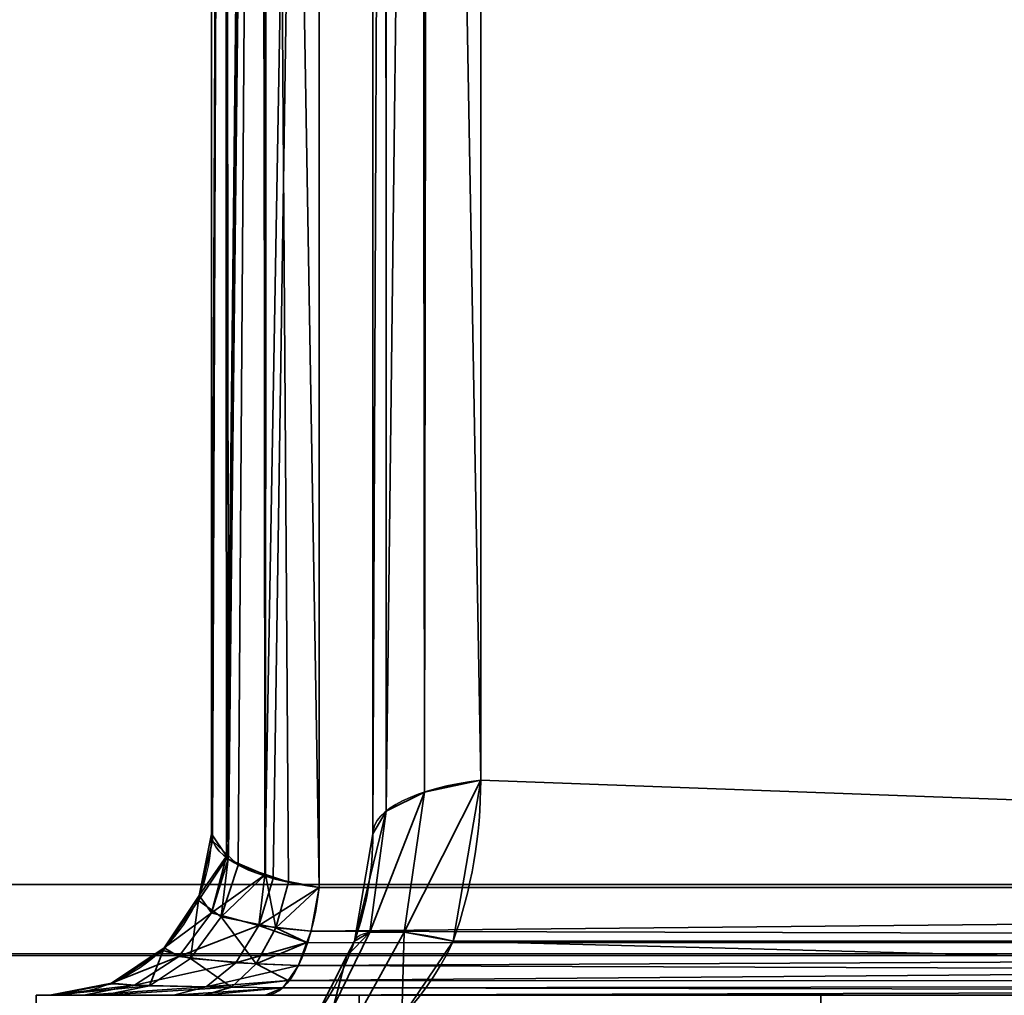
# Model space of a CAD drawing. Header units: millimetres. Extents: x -603 to 3703, y -115 to 249.
# Tile 459 of 656: x 997.53 to 1001.8, y -30.8 to -26.57. Entities that reach past the tile are written whole.
import ezdxf

# ---------------------------------------------------------------- set-up
doc = ezdxf.new("R2010")
doc.units = ezdxf.units.MM
doc.layers.add('152', color=7, linetype='Continuous', true_color=0xffffff)

# ---------------------------------------------------------------- blocks, each defined once
blk = doc.blocks.new('UG_SURFACE_159')
at = {"layer": '152', "color": 252, "linetype": 'Continuous', "lineweight": 35}
for points in [[(1008.8675, -6.8266, 1162.3571), (998.8266, -16.8675, 1162.3571), (998.8266, -30.3324, 1167.4194), (1018.2525, -30.3324, 1174.7231)], [(1018.2525, -30.3324, 1001.7768), (998.8266, -30.3324, 1009.0805), (998.8266, -16.8675, 1014.143), (1008.8675, -6.8266, 1014.143)], [(1018.4848, -30.5648, 1174.105), (999.5266, -29.8676, 1166.7151), (999.5266, -17.1575, 1161.9364), (1009.1574, -7.5266, 1161.9364)], [(998.8266, -16.8675, 1162.3571), (998.5995, -16.9158, 1162.2286), (998.5902, -30.278, 1167.2341)], [(998.5902, -30.278, 1167.2341), (998.6266, -30.2937, 1167.2877), (998.8266, -16.8675, 1162.3571)], [(998.5995, -16.9158, 1014.2715), (998.8266, -16.8675, 1014.143), (998.8266, -30.3324, 1009.0805)], [(998.6266, -30.2937, 1167.2877), (998.8266, -30.3324, 1167.4194), (998.8266, -16.8675, 1162.3571)], [(998.5697, -16.9258, 1162.2021), (998.4172, -17.0015, 1162.0007), (998.4244, -30.1977, 1166.9601)], [(998.4333, -30.1962, 1009.545), (998.4172, -17.0015, 1014.4994), (998.5697, -16.9258, 1014.2978)], [(998.5822, -16.9195, 1162.2188), (998.5697, -16.9258, 1162.2021), (998.4244, -30.1977, 1166.9601)], [(998.4244, -30.1977, 1166.9601), (998.4324, -30.2098, 1167.0015), (998.5822, -16.9195, 1162.2188)], [(998.4324, -30.2098, 1167.0015), (998.5902, -30.278, 1167.2341), (998.5822, -16.9195, 1162.2188)], [(998.5697, -16.9258, 1014.2978), (998.475, -30.2358, 1009.41), (998.4333, -30.1962, 1009.545)], [(998.5697, -16.9258, 1014.2978), (998.5937, -30.2762, 1009.2721), (998.475, -30.2358, 1009.41)], [(998.5697, -16.9258, 1014.2978), (998.5822, -16.9195, 1014.2813), (998.5937, -30.2762, 1009.2721)], [(998.5995, -16.9158, 1162.2286), (998.5822, -16.9195, 1162.2188), (998.5902, -30.278, 1167.2341)], [(998.5937, -30.2762, 1009.2721), (998.5822, -16.9195, 1014.2813), (998.5995, -16.9158, 1014.2715)], [(998.5995, -16.9158, 1014.2715), (998.6927, -30.3099, 1009.1571), (998.5937, -30.2762, 1009.2721)], [(998.5995, -16.9158, 1014.2715), (998.8266, -30.3324, 1009.0805), (998.6927, -30.3099, 1009.1571)], [(998.4172, -17.0015, 1162.0007), (998.4142, -17.0066, 1161.9871), (998.359, -30.1, 1166.6267)], [(998.359, -30.1, 1166.6267), (998.4244, -30.1977, 1166.9601), (998.4172, -17.0015, 1162.0007)], [(998.4142, -17.0066, 1161.9871), (998.359, -17.0999, 1161.739), (998.359, -30.1, 1166.6267)], [(998.4142, -17.0066, 1014.5129), (998.3645, -30.1308, 1009.7681), (998.359, -30.1, 1009.8733)], [(998.359, -30.1, 1009.8733), (998.359, -17.0999, 1014.761), (998.4142, -17.0066, 1014.5129)], [(998.4142, -17.0066, 1014.5129), (998.4333, -30.1962, 1009.545), (998.3645, -30.1308, 1009.7681)], [(998.4142, -17.0066, 1014.5129), (998.4172, -17.0015, 1014.4994), (998.4333, -30.1962, 1009.545)], [(998.359, -30.1, 1009.8733), (998.359, -30.1, 1166.6267), (998.359, -17.0999, 1161.739), (998.359, -17.0999, 1014.761)], [(999.2822, -29.9196, 1009.9231), (999.5266, -29.8676, 1009.7848), (999.5266, -17.1575, 1014.5636), (999.2995, -17.2058, 1014.6921)], [(999.2995, -17.2058, 1161.8079), (999.5266, -17.1575, 1161.9364), (999.5266, -29.8676, 1166.7151)], [(999.5266, -17.1575, 1014.5636), (999.5266, -29.8676, 1009.7848), (1018.4848, -30.5648, 1002.3949), (1022.5648, -26.4849, 1002.3949)], [(999.1172, -30.0016, 1010.1413), (999.2822, -29.9196, 1009.9231), (999.2822, -17.2095, 1014.7018), (999.2697, -17.2157, 1014.7185)], [(999.2697, -17.2157, 1014.7185), (999.1172, -17.2915, 1014.92), (999.1172, -30.0016, 1010.1413)], [(999.2822, -29.9196, 1166.5769), (999.1172, -30.0016, 1166.3587), (999.1172, -17.2915, 1161.5801), (999.2697, -17.2157, 1161.7815)], [(999.2697, -17.2157, 1161.7815), (999.2822, -17.2095, 1161.7981), (999.2822, -29.9196, 1166.5769)], [(999.2995, -17.2058, 1014.6921), (999.2822, -17.2095, 1014.7018), (999.2822, -29.9196, 1009.9231)], [(999.5266, -29.8676, 1166.7151), (999.2822, -29.9196, 1166.5769), (999.2822, -17.2095, 1161.7981), (999.2995, -17.2058, 1161.8079)], [(999.059, -30.1, 1010.4029), (999.1172, -30.0016, 1010.1413), (999.1172, -17.2915, 1014.92), (999.1142, -17.2966, 1014.9336)], [(999.1142, -17.2966, 1014.9336), (999.059, -17.3898, 1015.1817), (999.059, -30.1, 1010.4029)], [(999.1172, -30.0016, 1166.3587), (999.059, -30.1, 1166.097), (999.059, -17.3898, 1161.3184), (999.1142, -17.2966, 1161.5665)], [(999.1142, -17.2966, 1161.5665), (999.1172, -17.2915, 1161.5801), (999.1172, -30.0016, 1166.3587)], [(999.059, -17.3898, 1161.3184), (999.059, -30.1, 1166.097), (999.059, -30.1, 1010.4029), (999.059, -17.3898, 1015.1817)], [(999.5266, -29.8676, 1166.7151), (999.4075, -30.5648, 1166.9325), (999.195, -30.5266, 1166.7823)], [(999.195, -30.5266, 1166.7823), (999.2822, -29.9196, 1166.5769), (999.5266, -29.8676, 1166.7151)], [(999.5266, -29.8676, 1009.7848), (999.2822, -29.9196, 1009.9231), (999.195, -30.5266, 1009.7177)], [(999.195, -30.5266, 1009.7177), (999.4075, -30.5648, 1009.5675), (999.5266, -29.8676, 1009.7848)], [(1018.4848, -30.5648, 1174.105), (999.4075, -30.5648, 1166.9325), (999.5266, -29.8676, 1166.7151)], [(999.5266, -29.8676, 1009.7848), (999.4075, -30.5648, 1009.5675), (1018.4848, -30.5648, 1002.3949)], [(999.2822, -29.9196, 1166.5769), (999.195, -30.5266, 1166.7823), (999.0454, -30.5266, 1166.5661)], [(999.0454, -30.5266, 1166.5661), (999.1172, -30.0016, 1166.3587), (999.2822, -29.9196, 1166.5769)], [(999.2822, -29.9196, 1009.9231), (999.1172, -30.0016, 1010.1413), (999.0454, -30.5266, 1009.9338)], [(999.0454, -30.5266, 1009.9338), (999.195, -30.5266, 1009.7177), (999.2822, -29.9196, 1009.9231)], [(999.1172, -30.0016, 1166.3587), (999.0454, -30.5266, 1166.5661), (998.9796, -30.5648, 1166.3144)], [(998.9796, -30.5648, 1166.3144), (999.059, -30.1, 1166.097), (999.1172, -30.0016, 1166.3587)], [(999.1172, -30.0016, 1010.1413), (999.059, -30.1, 1010.4029), (998.9796, -30.5648, 1010.1856)], [(998.9796, -30.5648, 1010.1856), (999.0454, -30.5266, 1009.9338), (999.1172, -30.0016, 1010.1413)], [(998.4244, -30.1977, 1166.9601), (998.359, -30.1, 1166.6267), (998.3057, -30.3679, 1166.6267)], [(998.3057, -30.3679, 1009.8733), (998.3057, -30.3679, 1166.6267), (998.359, -30.1, 1166.6267), (998.359, -30.1, 1009.8733)], [(998.3057, -30.3679, 1009.8733), (998.359, -30.1, 1009.8733), (998.3645, -30.1308, 1009.7681)], [(998.9796, -30.5648, 1010.1856), (999.059, -30.1, 1166.097), (998.9796, -30.5648, 1166.3144)], [(998.9796, -30.5648, 1010.1856), (999.059, -30.1, 1010.4029), (999.059, -30.1, 1166.097)], [(998.3031, -30.3891, 1009.7609), (998.3645, -30.1308, 1009.7681), (998.4333, -30.1962, 1009.545)], [(998.3645, -30.1308, 1009.7681), (998.3031, -30.3891, 1009.7609), (998.3057, -30.3679, 1009.8733)], [(998.4018, -30.4594, 1009.3647), (998.3031, -30.3891, 1009.7609), (998.4333, -30.1962, 1009.545)], [(998.3057, -30.3679, 1166.6267), (998.3593, -30.4423, 1167.0356), (998.4244, -30.1977, 1166.9601)], [(998.3593, -30.4423, 1167.0356), (998.4324, -30.2098, 1167.0015), (998.4244, -30.1977, 1166.9601)], [(998.5902, -30.278, 1167.2341), (998.4324, -30.2098, 1167.0015), (998.3593, -30.4423, 1167.0356)], [(998.4333, -30.1962, 1009.545), (998.475, -30.2358, 1009.41), (998.4018, -30.4594, 1009.3647)], [(998.4018, -30.4594, 1009.3647), (998.475, -30.2358, 1009.41), (998.5937, -30.2762, 1009.2721)], [(998.3593, -30.4423, 1167.0356), (998.5648, -30.497, 1167.3613), (998.5902, -30.278, 1167.2341)], [(998.6387, -30.5074, 1009.0747), (998.4018, -30.4594, 1009.3647), (998.5937, -30.2762, 1009.2721)], [(998.5648, -30.497, 1167.3613), (998.6266, -30.2937, 1167.2877), (998.5902, -30.278, 1167.2341)], [(998.8266, -30.3324, 1167.4194), (998.6266, -30.2937, 1167.2877), (998.5648, -30.497, 1167.3613)], [(998.5937, -30.2762, 1009.2721), (998.6927, -30.3099, 1009.1571), (998.6387, -30.5074, 1009.0747)], [(998.5648, -30.497, 1167.3613), (998.7909, -30.5217, 1167.5146), (998.8266, -30.3324, 1167.4194)], [(998.6387, -30.5074, 1009.0747), (998.6927, -30.3099, 1009.1571), (998.8266, -30.3324, 1009.0805)], [(998.8266, -30.3324, 1009.0805), (998.7909, -30.5217, 1008.9854), (998.6387, -30.5074, 1009.0747)], [(1018.2525, -30.3324, 1174.7231), (998.8266, -30.3324, 1167.4194), (998.7909, -30.5217, 1167.5146)], [(998.7909, -30.5217, 1167.5146), (1018.2004, -30.5765, 1174.8617), (1018.2525, -30.3324, 1174.7231)], [(1018.2525, -30.3324, 1001.7768), (1018.2004, -30.5765, 1001.6383), (998.7909, -30.5217, 1008.9854)], [(998.7909, -30.5217, 1008.9854), (998.8266, -30.3324, 1009.0805), (1018.2525, -30.3324, 1001.7768)], [(998.3593, -30.4423, 1167.0356), (998.3057, -30.3679, 1166.6267), (998.1539, -30.595, 1166.6267)], [(998.1539, -30.595, 1009.8733), (998.1539, -30.595, 1166.6267), (998.3057, -30.3679, 1166.6267), (998.3057, -30.3679, 1009.8733)], [(998.1539, -30.595, 1009.8733), (998.3057, -30.3679, 1009.8733), (998.3031, -30.3891, 1009.7609)], [(998.2688, -30.6409, 1009.2825), (998.1506, -30.6058, 1009.7429), (998.3031, -30.3891, 1009.7609)], [(998.3031, -30.3891, 1009.7609), (998.1506, -30.6058, 1009.7429), (998.1539, -30.595, 1009.8733)], [(998.3031, -30.3891, 1009.7609), (998.4018, -30.4594, 1009.3647), (998.2688, -30.6409, 1009.2825)], [(998.1539, -30.595, 1166.6267), (998.2178, -30.6324, 1167.1015), (998.3593, -30.4423, 1167.0356)], [(998.5648, -30.497, 1167.3613), (998.3593, -30.4423, 1167.0356), (998.2178, -30.6324, 1167.1015)], [(998.5536, -30.6643, 1008.945), (998.2688, -30.6409, 1009.2825), (998.4018, -30.4594, 1009.3647)], [(998.4018, -30.4594, 1009.3647), (998.6387, -30.5074, 1009.0747), (998.5536, -30.6643, 1008.945)], [(998.2178, -30.6324, 1167.1015), (998.4648, -30.6593, 1167.4805), (998.5648, -30.497, 1167.3613)], [(998.5648, -30.497, 1167.3613), (998.4648, -30.6593, 1167.4805), (998.7728, -30.5714, 1167.5626)], [(998.7728, -30.5714, 1008.9375), (998.5536, -30.6643, 1008.945), (998.6387, -30.5074, 1009.0747)], [(998.7728, -30.5714, 1167.5626), (998.7909, -30.5217, 1167.5146), (998.5648, -30.497, 1167.3613)], [(998.6387, -30.5074, 1009.0747), (998.7909, -30.5217, 1008.9854), (998.7728, -30.5714, 1008.9375)], [(998.7909, -30.5217, 1167.5146), (998.7728, -30.5714, 1167.5626), (1018.2004, -30.5765, 1174.8617)], [(1018.2004, -30.5765, 1001.6383), (998.7728, -30.5714, 1008.9375), (998.7909, -30.5217, 1008.9854)], [(998.9452, -30.6322, 1166.35), (999.0454, -30.5266, 1166.5661), (998.888, -30.8485, 1166.6973)], [(999.0169, -30.8485, 1166.8835), (998.888, -30.8485, 1166.6973), (999.0454, -30.5266, 1166.5661), (999.195, -30.5266, 1166.7823)], [(998.888, -30.8485, 1009.8028), (999.0454, -30.5266, 1009.9338), (998.9452, -30.6322, 1010.15)], [(998.888, -30.8485, 1009.8028), (999.0169, -30.8485, 1009.6165), (999.195, -30.5266, 1009.7177), (999.0454, -30.5266, 1009.9338)], [(998.9452, -30.6322, 1166.35), (998.9796, -30.5648, 1166.3144), (999.0454, -30.5266, 1166.5661)], [(999.0454, -30.5266, 1009.9338), (998.9796, -30.5648, 1010.1856), (998.9452, -30.6322, 1010.15)], [(999.1848, -30.895, 1167.0284), (999.0169, -30.8485, 1166.8835), (999.195, -30.5266, 1166.7823)], [(999.195, -30.5266, 1009.7177), (999.0169, -30.8485, 1009.6165), (999.1848, -30.895, 1009.4715)], [(999.195, -30.5266, 1166.7823), (999.4075, -30.5648, 1166.9325), (999.1848, -30.895, 1167.0284)], [(999.1848, -30.895, 1009.4715), (999.4075, -30.5648, 1009.5675), (999.195, -30.5266, 1009.7177)], [(998.2178, -30.6324, 1167.1015), (998.1539, -30.595, 1166.6267), (997.9268, -30.7467, 1166.6267)], [(997.9268, -30.7467, 1009.8733), (997.9268, -30.7467, 1166.6267), (998.1539, -30.595, 1166.6267), (998.1539, -30.595, 1009.8733)], [(997.9268, -30.7467, 1009.8733), (998.1539, -30.595, 1009.8733), (998.1506, -30.6058, 1009.7429)], [(998.4648, -30.6593, 1167.4805), (998.7366, -30.6713, 1167.6589), (998.7728, -30.5714, 1167.5626)], [(998.7728, -30.5714, 1008.9375), (998.7366, -30.6713, 1008.8412), (998.5536, -30.6643, 1008.945)], [(1018.2, -30.578, 1001.6375), (998.6914, -30.7352, 1008.721), (998.7366, -30.6713, 1008.8412)], [(1018.2, -30.578, 1001.6375), (1018.1184, -30.7412, 1001.42), (998.6914, -30.7352, 1008.721)], [(1018.2, -30.578, 1174.8625), (998.7728, -30.5714, 1167.5626), (998.7366, -30.6713, 1167.6589)], [(1018.2, -30.578, 1001.6375), (998.7366, -30.6713, 1008.8412), (998.7728, -30.5714, 1008.9375)], [(1018.1184, -30.7412, 1175.0799), (1018.2, -30.578, 1174.8625), (998.7366, -30.6713, 1167.6589)], [(1018.2, -30.578, 1174.8625), (1018.2004, -30.5765, 1174.8617), (998.7728, -30.5714, 1167.5626)], [(998.7728, -30.5714, 1008.9375), (1018.2004, -30.5765, 1001.6383), (1018.2, -30.578, 1001.6375)], [(998.9796, -30.5648, 1166.3144), (998.9452, -30.6322, 1010.15), (998.9796, -30.5648, 1010.1856)], [(998.9796, -30.5648, 1166.3144), (998.9452, -30.6322, 1166.35), (998.9452, -30.6322, 1010.15)], [(1018.3806, -31.0531, 1174.3822), (999.1848, -30.895, 1167.0284), (999.4075, -30.5648, 1166.9325)], [(999.4075, -30.5648, 1009.5675), (999.1848, -30.895, 1009.4715), (1018.3806, -31.0531, 1002.1178)], [(999.4075, -30.5648, 1166.9325), (1018.4848, -30.5648, 1174.105), (1018.3806, -31.0531, 1174.3822)], [(1018.3806, -31.0531, 1002.1178), (1018.4848, -30.5648, 1002.3949), (999.4075, -30.5648, 1009.5675)], [(998.1506, -30.6058, 1009.7429), (997.9289, -30.7496, 1009.7166), (997.9268, -30.7467, 1009.8733)], [(997.9268, -30.7467, 1166.6267), (998.0254, -30.7568, 1167.1913), (998.2178, -30.6324, 1167.1015)], [(998.0916, -30.759, 1009.1729), (997.9289, -30.7496, 1009.7166), (998.1506, -30.6058, 1009.7429)], [(998.4648, -30.6593, 1167.4805), (998.2178, -30.6324, 1167.1015), (998.0254, -30.7568, 1167.1913)], [(998.1506, -30.6058, 1009.7429), (998.2688, -30.6409, 1009.2825), (998.0916, -30.759, 1009.1729)], [(998.888, -30.8485, 1166.6973), (998.8114, -30.895, 1166.4891), (998.9452, -30.6322, 1166.35)], [(998.8114, -30.895, 1010.0108), (998.9452, -30.6322, 1166.35), (998.8114, -30.895, 1166.4891)], [(998.8114, -30.895, 1010.0108), (998.9452, -30.6322, 1010.15), (998.9452, -30.6322, 1166.35)], [(998.9452, -30.6322, 1010.15), (998.8114, -30.895, 1010.0108), (998.888, -30.8485, 1009.8028)], [(998.0254, -30.7568, 1167.1913), (998.3369, -30.7639, 1167.6329), (998.4648, -30.6593, 1167.4805)], [(998.446, -30.7652, 1008.781), (998.0916, -30.759, 1009.1729), (998.2688, -30.6409, 1009.2825)], [(998.2688, -30.6409, 1009.2825), (998.5536, -30.6643, 1008.945), (998.446, -30.7652, 1008.781)], [(998.7366, -30.6713, 1167.6589), (998.4648, -30.6593, 1167.4805), (998.3369, -30.7639, 1167.6329)], [(998.3369, -30.7639, 1167.6329), (998.6914, -30.7352, 1167.779), (998.7366, -30.6713, 1167.6589)], [(998.6914, -30.7352, 1008.721), (998.446, -30.7652, 1008.781), (998.5536, -30.6643, 1008.945)], [(998.5536, -30.6643, 1008.945), (998.7366, -30.6713, 1008.8412), (998.6914, -30.7352, 1008.721)], [(998.7366, -30.6713, 1167.6589), (998.6914, -30.7352, 1167.779), (1018.1184, -30.7412, 1175.0799)], [(998.0254, -30.7568, 1167.1913), (997.9268, -30.7467, 1166.6267), (997.659, -30.8, 1166.6267)], [(997.659, -30.8, 1009.8733), (997.659, -30.8, 1166.6267), (997.9268, -30.7467, 1166.6267), (997.9268, -30.7467, 1009.8733)], [(997.659, -30.8, 1009.8733), (997.9268, -30.7467, 1009.8733), (997.9289, -30.7496, 1009.7166)], [(997.9289, -30.7496, 1009.7166), (997.67, -30.8, 1009.686), (997.659, -30.8, 1009.8733)], [(997.659, -30.8, 1166.6267), (997.8059, -30.8, 1167.2937), (998.0254, -30.7568, 1167.1913)], [(997.67, -30.8, 1009.686), (997.9289, -30.7496, 1009.7166), (998.0916, -30.759, 1009.1729)], [(998.0916, -30.759, 1009.1729), (997.8909, -30.8, 1009.0487), (997.67, -30.8, 1009.686)], [(998.3369, -30.7639, 1167.6329), (998.0254, -30.7568, 1167.1913), (997.8059, -30.8, 1167.2937)], [(997.8059, -30.8, 1167.2937), (998.1942, -30.8, 1167.8029), (998.3369, -30.7639, 1167.6329)], [(997.8909, -30.8, 1009.0487), (998.0916, -30.759, 1009.1729), (998.446, -30.7652, 1008.781)], [(998.446, -30.7652, 1008.781), (998.3264, -30.8, 1008.5987), (997.8909, -30.8, 1009.0487)], [(998.6689, -30.767, 1167.8388), (998.3369, -30.7639, 1167.6329), (998.1942, -30.8, 1167.8029)], [(998.3264, -30.8, 1008.5987), (998.446, -30.7652, 1008.781), (998.6689, -30.767, 1008.6612)], [(998.3369, -30.7639, 1167.6329), (998.6689, -30.767, 1167.8388), (998.6914, -30.7352, 1167.779)], [(998.6914, -30.7352, 1008.721), (998.6689, -30.767, 1008.6612), (998.446, -30.7652, 1008.781)], [(1018.1173, -30.7431, 1001.4175), (998.5942, -30.8, 1008.4624), (998.6689, -30.767, 1008.6612)], [(1018.1173, -30.7431, 1001.4175), (1018.0202, -30.8, 1001.1588), (998.5942, -30.8, 1008.4624)], [(1018.1173, -30.7431, 1175.0826), (998.6914, -30.7352, 1167.779), (998.6689, -30.767, 1167.8388)], [(1018.1173, -30.7431, 1001.4175), (998.6689, -30.767, 1008.6612), (998.6914, -30.7352, 1008.721)], [(1018.0202, -30.8, 1175.3412), (1018.1173, -30.7431, 1175.0826), (998.6689, -30.767, 1167.8388)], [(1018.1173, -30.7431, 1175.0826), (1018.1184, -30.7412, 1175.0799), (998.6914, -30.7352, 1167.779)], [(998.6914, -30.7352, 1008.721), (1018.1184, -30.7412, 1001.42), (1018.1173, -30.7431, 1001.4175)], [(997.6, -30.8, 983.25), (997.6, -30.8, 1168.25), (997.659, -30.8, 1009.8733)], [(997.659, -30.8, 1009.8733), (997.67, -30.8, 1009.686), (997.6, -30.8, 983.25)], [(997.67, -30.8, 1009.686), (997.8909, -30.8, 1009.0487), (997.6, -30.8, 983.25)], [(997.6, -30.8, 1168.25), (997.659, -30.8, 1166.6267), (997.659, -30.8, 1009.8733)], [(997.6, -30.8, 1168.25), (999, -30.8, 1168.25), (998.5942, -30.8, 1168.0375)], [(997.6, -30.8, 983.25), (998.3264, -30.8, 1008.5987), (998.5942, -30.8, 1008.4624)], [(997.6, -30.8, 1168.25), (997.8059, -30.8, 1167.2937), (997.659, -30.8, 1166.6267)], [(998.5942, -30.8, 1168.0375), (998.1942, -30.8, 1167.8029), (997.6, -30.8, 1168.25)], [(997.6, -30.8, 983.25), (997.8909, -30.8, 1009.0487), (998.3264, -30.8, 1008.5987)], [(998.1942, -30.8, 1167.8029), (997.8059, -30.8, 1167.2937), (997.6, -30.8, 1168.25)], [(998.5942, -30.8, 1008.4624), (1018.0202, -30.8, 1001.1588), (1018.0202, -30.8, 983.25), (997.6, -30.8, 983.25)], [(997.6, -31.5, 1168.25), (997.6, -30.8, 1168.25), (997.6, -30.8, 983.25), (997.6, -31.5, 983.25)], [(997.6, -31.5, 1168.25), (999, -31.5, 1168.25), (999, -30.8, 1168.25), (997.6, -30.8, 1168.25)], [(1018.0202, -31.5, 983.25), (997.6, -31.5, 983.25), (997.6, -30.8, 983.25), (1018.0202, -30.8, 983.25)], [(998.1942, -30.8, 1167.8029), (998.5942, -30.8, 1168.0375), (998.6689, -30.767, 1167.8388)], [(998.6689, -30.767, 1008.6612), (998.5942, -30.8, 1008.4624), (998.3264, -30.8, 1008.5987)], [(998.6689, -30.767, 1167.8388), (998.5942, -30.8, 1168.0375), (1018.0202, -30.8, 1175.3412)], [(1018.0202, -30.8, 1175.3412), (998.5942, -30.8, 1168.0375), (999, -30.8, 1168.25)], [(999, -30.8, 1168.25), (1018.0202, -30.8, 1193.2499), (1018.0202, -30.8, 1175.3412)], [(999, -30.8, 1168.25), (1001, -30.8, 1193.2499), (1018.0202, -30.8, 1193.2499)], [(999, -30.8, 1168.25), (999, -30.8, 1180.6225), (1001, -30.8, 1193.2499)], [(999, -31.5, 1180.6225), (999, -30.8, 1180.6225), (999, -30.8, 1168.25), (999, -31.5, 1168.25)], [(999, -30.8, 1180.6225), (999, -31.5, 1180.6225), (1001, -31.5, 1193.2499), (1001, -30.8, 1193.2499)], [(1018.0202, -30.8, 1193.2499), (1001, -30.8, 1193.2499), (1001, -31.5, 1193.2499), (1018.0202, -31.5, 1193.2499)]]:
    blk.add_3dface(points, dxfattribs=at)
blk = doc.blocks.new('UG_SURFACE_160')
at = {"layer": '152', "color": 252, "linetype": 'Continuous', "lineweight": 35}
for points in [[(1008.8675, -6.8266, 1652.357), (998.8266, -16.8675, 1652.357), (998.8266, -30.3324, 1657.4194), (1018.2525, -30.3324, 1664.7232)], [(1018.2525, -30.3324, 1491.7768), (998.8266, -30.3324, 1499.0805), (998.8266, -16.8675, 1504.143), (1008.8675, -6.8266, 1504.143)], [(1018.4848, -30.5648, 1664.1051), (999.5266, -29.8676, 1656.7152), (999.5266, -17.1575, 1651.9364), (1009.1574, -7.5266, 1651.9364)], [(998.8266, -16.8675, 1652.357), (998.5995, -16.9158, 1652.2285), (998.5902, -30.278, 1657.2341)], [(998.5902, -30.278, 1657.2341), (998.6266, -30.2937, 1657.2876), (998.8266, -16.8675, 1652.357)], [(998.5995, -16.9158, 1504.2715), (998.8266, -16.8675, 1504.143), (998.8266, -30.3324, 1499.0805)], [(998.6266, -30.2937, 1657.2876), (998.8266, -30.3324, 1657.4194), (998.8266, -16.8675, 1652.357)], [(998.5697, -16.9258, 1652.2021), (998.4172, -17.0015, 1652.0007), (998.4244, -30.1977, 1656.9601)], [(998.4333, -30.1962, 1499.545), (998.4172, -17.0015, 1504.4993), (998.5697, -16.9258, 1504.2979)], [(998.5822, -16.9195, 1652.2187), (998.5697, -16.9258, 1652.2021), (998.4244, -30.1977, 1656.9601)], [(998.4244, -30.1977, 1656.9601), (998.4324, -30.2098, 1657.0015), (998.5822, -16.9195, 1652.2187)], [(998.4324, -30.2098, 1657.0015), (998.5902, -30.278, 1657.2341), (998.5822, -16.9195, 1652.2187)], [(998.5697, -16.9258, 1504.2979), (998.475, -30.2358, 1499.4099), (998.4333, -30.1962, 1499.545)], [(998.5697, -16.9258, 1504.2979), (998.5937, -30.2762, 1499.2721), (998.475, -30.2358, 1499.4099)], [(998.5697, -16.9258, 1504.2979), (998.5822, -16.9195, 1504.2813), (998.5937, -30.2762, 1499.2721)], [(998.5995, -16.9158, 1652.2285), (998.5822, -16.9195, 1652.2187), (998.5902, -30.278, 1657.2341)], [(998.5937, -30.2762, 1499.2721), (998.5822, -16.9195, 1504.2813), (998.5995, -16.9158, 1504.2715)], [(998.5995, -16.9158, 1504.2715), (998.6927, -30.3099, 1499.1571), (998.5937, -30.2762, 1499.2721)], [(998.5995, -16.9158, 1504.2715), (998.8266, -30.3324, 1499.0805), (998.6927, -30.3099, 1499.1571)], [(998.4172, -17.0015, 1652.0007), (998.4142, -17.0066, 1651.9871), (998.359, -30.1, 1656.6267)], [(998.359, -30.1, 1656.6267), (998.4244, -30.1977, 1656.9601), (998.4172, -17.0015, 1652.0007)], [(998.4142, -17.0066, 1651.9871), (998.359, -17.0999, 1651.739), (998.359, -30.1, 1656.6267)], [(998.4142, -17.0066, 1504.5129), (998.3645, -30.1308, 1499.7681), (998.359, -30.1, 1499.8733)], [(998.359, -30.1, 1499.8733), (998.359, -17.0999, 1504.761), (998.4142, -17.0066, 1504.5129)], [(998.4142, -17.0066, 1504.5129), (998.4333, -30.1962, 1499.545), (998.3645, -30.1308, 1499.7681)], [(998.4142, -17.0066, 1504.5129), (998.4172, -17.0015, 1504.4993), (998.4333, -30.1962, 1499.545)], [(998.359, -30.1, 1499.8733), (998.359, -30.1, 1656.6267), (998.359, -17.0999, 1651.739), (998.359, -17.0999, 1504.761)], [(999.2822, -29.9196, 1499.9231), (999.5266, -29.8676, 1499.7848), (999.5266, -17.1575, 1504.5636), (999.2995, -17.2058, 1504.6921)], [(999.2995, -17.2058, 1651.8079), (999.5266, -17.1575, 1651.9364), (999.5266, -29.8676, 1656.7152)], [(999.5266, -17.1575, 1504.5636), (999.5266, -29.8676, 1499.7848), (1018.4848, -30.5648, 1492.3949), (1022.5648, -26.4849, 1492.3949)], [(999.1172, -30.0016, 1500.1413), (999.2822, -29.9196, 1499.9231), (999.2822, -17.2095, 1504.7019), (999.2697, -17.2157, 1504.7185)], [(999.2697, -17.2157, 1504.7185), (999.1172, -17.2915, 1504.92), (999.1172, -30.0016, 1500.1413)], [(999.2822, -29.9196, 1656.5769), (999.1172, -30.0016, 1656.3587), (999.1172, -17.2915, 1651.58), (999.2697, -17.2157, 1651.7816)], [(999.2697, -17.2157, 1651.7816), (999.2822, -17.2095, 1651.7981), (999.2822, -29.9196, 1656.5769)], [(999.2995, -17.2058, 1504.6921), (999.2822, -17.2095, 1504.7019), (999.2822, -29.9196, 1499.9231)], [(999.5266, -29.8676, 1656.7152), (999.2822, -29.9196, 1656.5769), (999.2822, -17.2095, 1651.7981), (999.2995, -17.2058, 1651.8079)], [(999.059, -30.1, 1500.4029), (999.1172, -30.0016, 1500.1413), (999.1172, -17.2915, 1504.92), (999.1142, -17.2966, 1504.9336)], [(999.1142, -17.2966, 1504.9336), (999.059, -17.3898, 1505.1817), (999.059, -30.1, 1500.4029)], [(999.1172, -30.0016, 1656.3587), (999.059, -30.1, 1656.0971), (999.059, -17.3898, 1651.3183), (999.1142, -17.2966, 1651.5665)], [(999.1142, -17.2966, 1651.5665), (999.1172, -17.2915, 1651.58), (999.1172, -30.0016, 1656.3587)], [(999.059, -17.3898, 1651.3183), (999.059, -30.1, 1656.0971), (999.059, -30.1, 1500.4029), (999.059, -17.3898, 1505.1817)], [(999.5266, -29.8676, 1656.7152), (999.4075, -30.5648, 1656.9325), (999.195, -30.5266, 1656.7823)], [(999.195, -30.5266, 1656.7823), (999.2822, -29.9196, 1656.5769), (999.5266, -29.8676, 1656.7152)], [(999.5266, -29.8676, 1499.7848), (999.2822, -29.9196, 1499.9231), (999.195, -30.5266, 1499.7177)], [(999.195, -30.5266, 1499.7177), (999.4075, -30.5648, 1499.5675), (999.5266, -29.8676, 1499.7848)], [(1018.4848, -30.5648, 1664.1051), (999.4075, -30.5648, 1656.9325), (999.5266, -29.8676, 1656.7152)], [(999.5266, -29.8676, 1499.7848), (999.4075, -30.5648, 1499.5675), (1018.4848, -30.5648, 1492.3949)], [(999.2822, -29.9196, 1656.5769), (999.195, -30.5266, 1656.7823), (999.0454, -30.5266, 1656.5661)], [(999.0454, -30.5266, 1656.5661), (999.1172, -30.0016, 1656.3587), (999.2822, -29.9196, 1656.5769)], [(999.2822, -29.9196, 1499.9231), (999.1172, -30.0016, 1500.1413), (999.0454, -30.5266, 1499.9338)], [(999.0454, -30.5266, 1499.9338), (999.195, -30.5266, 1499.7177), (999.2822, -29.9196, 1499.9231)], [(999.1172, -30.0016, 1656.3587), (999.0454, -30.5266, 1656.5661), (998.9796, -30.5648, 1656.3144)], [(998.9796, -30.5648, 1656.3144), (999.059, -30.1, 1656.0971), (999.1172, -30.0016, 1656.3587)], [(999.1172, -30.0016, 1500.1413), (999.059, -30.1, 1500.4029), (998.9796, -30.5648, 1500.1856)], [(998.9796, -30.5648, 1500.1856), (999.0454, -30.5266, 1499.9338), (999.1172, -30.0016, 1500.1413)], [(998.4244, -30.1977, 1656.9601), (998.359, -30.1, 1656.6267), (998.3057, -30.3679, 1656.6267)], [(998.3057, -30.3679, 1499.8733), (998.3057, -30.3679, 1656.6267), (998.359, -30.1, 1656.6267), (998.359, -30.1, 1499.8733)], [(998.3057, -30.3679, 1499.8733), (998.359, -30.1, 1499.8733), (998.3645, -30.1308, 1499.7681)], [(998.9796, -30.5648, 1500.1856), (999.059, -30.1, 1656.0971), (998.9796, -30.5648, 1656.3144)], [(998.9796, -30.5648, 1500.1856), (999.059, -30.1, 1500.4029), (999.059, -30.1, 1656.0971)], [(998.3031, -30.3891, 1499.7609), (998.3645, -30.1308, 1499.7681), (998.4333, -30.1962, 1499.545)], [(998.3645, -30.1308, 1499.7681), (998.3031, -30.3891, 1499.7609), (998.3057, -30.3679, 1499.8733)], [(998.4018, -30.4594, 1499.3647), (998.3031, -30.3891, 1499.7609), (998.4333, -30.1962, 1499.545)], [(998.3057, -30.3679, 1656.6267), (998.3593, -30.4423, 1657.0356), (998.4244, -30.1977, 1656.9601)], [(998.3593, -30.4423, 1657.0356), (998.4324, -30.2098, 1657.0015), (998.4244, -30.1977, 1656.9601)], [(998.5902, -30.278, 1657.2341), (998.4324, -30.2098, 1657.0015), (998.3593, -30.4423, 1657.0356)], [(998.4333, -30.1962, 1499.545), (998.475, -30.2358, 1499.4099), (998.4018, -30.4594, 1499.3647)], [(998.4018, -30.4594, 1499.3647), (998.475, -30.2358, 1499.4099), (998.5937, -30.2762, 1499.2721)], [(998.3593, -30.4423, 1657.0356), (998.5648, -30.497, 1657.3613), (998.5902, -30.278, 1657.2341)], [(998.6387, -30.5074, 1499.0747), (998.4018, -30.4594, 1499.3647), (998.5937, -30.2762, 1499.2721)], [(998.5648, -30.497, 1657.3613), (998.6266, -30.2937, 1657.2876), (998.5902, -30.278, 1657.2341)], [(998.8266, -30.3324, 1657.4194), (998.6266, -30.2937, 1657.2876), (998.5648, -30.497, 1657.3613)], [(998.5937, -30.2762, 1499.2721), (998.6927, -30.3099, 1499.1571), (998.6387, -30.5074, 1499.0747)], [(998.5648, -30.497, 1657.3613), (998.7909, -30.5217, 1657.5146), (998.8266, -30.3324, 1657.4194)], [(998.6387, -30.5074, 1499.0747), (998.6927, -30.3099, 1499.1571), (998.8266, -30.3324, 1499.0805)], [(998.8266, -30.3324, 1499.0805), (998.7909, -30.5217, 1498.9854), (998.6387, -30.5074, 1499.0747)], [(1018.2525, -30.3324, 1664.7232), (998.8266, -30.3324, 1657.4194), (998.7909, -30.5217, 1657.5146)], [(998.7909, -30.5217, 1657.5146), (1018.2004, -30.5765, 1664.8617), (1018.2525, -30.3324, 1664.7232)], [(1018.2525, -30.3324, 1491.7768), (1018.2004, -30.5765, 1491.6383), (998.7909, -30.5217, 1498.9854)], [(998.7909, -30.5217, 1498.9854), (998.8266, -30.3324, 1499.0805), (1018.2525, -30.3324, 1491.7768)], [(998.3593, -30.4423, 1657.0356), (998.3057, -30.3679, 1656.6267), (998.1539, -30.595, 1656.6267)], [(998.1539, -30.595, 1499.8733), (998.1539, -30.595, 1656.6267), (998.3057, -30.3679, 1656.6267), (998.3057, -30.3679, 1499.8733)], [(998.1539, -30.595, 1499.8733), (998.3057, -30.3679, 1499.8733), (998.3031, -30.3891, 1499.7609)], [(998.2688, -30.6409, 1499.2825), (998.1506, -30.6058, 1499.7429), (998.3031, -30.3891, 1499.7609)], [(998.3031, -30.3891, 1499.7609), (998.1506, -30.6058, 1499.7429), (998.1539, -30.595, 1499.8733)], [(998.3031, -30.3891, 1499.7609), (998.4018, -30.4594, 1499.3647), (998.2688, -30.6409, 1499.2825)], [(998.1539, -30.595, 1656.6267), (998.2178, -30.6324, 1657.1015), (998.3593, -30.4423, 1657.0356)], [(998.5648, -30.497, 1657.3613), (998.3593, -30.4423, 1657.0356), (998.2178, -30.6324, 1657.1015)], [(998.5536, -30.6643, 1498.945), (998.2688, -30.6409, 1499.2825), (998.4018, -30.4594, 1499.3647)], [(998.4018, -30.4594, 1499.3647), (998.6387, -30.5074, 1499.0747), (998.5536, -30.6643, 1498.945)], [(998.2178, -30.6324, 1657.1015), (998.4648, -30.6593, 1657.4805), (998.5648, -30.497, 1657.3613)], [(998.5648, -30.497, 1657.3613), (998.4648, -30.6593, 1657.4805), (998.7728, -30.5714, 1657.5626)], [(998.7728, -30.5714, 1498.9374), (998.5536, -30.6643, 1498.945), (998.6387, -30.5074, 1499.0747)], [(998.7728, -30.5714, 1657.5626), (998.7909, -30.5217, 1657.5146), (998.5648, -30.497, 1657.3613)], [(998.6387, -30.5074, 1499.0747), (998.7909, -30.5217, 1498.9854), (998.7728, -30.5714, 1498.9374)], [(998.7909, -30.5217, 1657.5146), (998.7728, -30.5714, 1657.5626), (1018.2004, -30.5765, 1664.8617)], [(1018.2004, -30.5765, 1491.6383), (998.7728, -30.5714, 1498.9374), (998.7909, -30.5217, 1498.9854)], [(998.9452, -30.6322, 1656.35), (999.0454, -30.5266, 1656.5661), (998.888, -30.8485, 1656.6972)], [(999.0169, -30.8485, 1656.8835), (998.888, -30.8485, 1656.6972), (999.0454, -30.5266, 1656.5661), (999.195, -30.5266, 1656.7823)], [(998.888, -30.8485, 1499.8028), (999.0454, -30.5266, 1499.9338), (998.9452, -30.6322, 1500.15)], [(998.888, -30.8485, 1499.8028), (999.0169, -30.8485, 1499.6165), (999.195, -30.5266, 1499.7177), (999.0454, -30.5266, 1499.9338)], [(998.9452, -30.6322, 1656.35), (998.9796, -30.5648, 1656.3144), (999.0454, -30.5266, 1656.5661)], [(999.0454, -30.5266, 1499.9338), (998.9796, -30.5648, 1500.1856), (998.9452, -30.6322, 1500.15)], [(999.1848, -30.895, 1657.0284), (999.0169, -30.8485, 1656.8835), (999.195, -30.5266, 1656.7823)], [(999.195, -30.5266, 1499.7177), (999.0169, -30.8485, 1499.6165), (999.1848, -30.895, 1499.4715)], [(999.195, -30.5266, 1656.7823), (999.4075, -30.5648, 1656.9325), (999.1848, -30.895, 1657.0284)], [(999.1848, -30.895, 1499.4715), (999.4075, -30.5648, 1499.5675), (999.195, -30.5266, 1499.7177)], [(998.2178, -30.6324, 1657.1015), (998.1539, -30.595, 1656.6267), (997.9268, -30.7467, 1656.6267)], [(997.9268, -30.7467, 1499.8733), (997.9268, -30.7467, 1656.6267), (998.1539, -30.595, 1656.6267), (998.1539, -30.595, 1499.8733)], [(997.9268, -30.7467, 1499.8733), (998.1539, -30.595, 1499.8733), (998.1506, -30.6058, 1499.7429)], [(998.4648, -30.6593, 1657.4805), (998.7366, -30.6713, 1657.6589), (998.7728, -30.5714, 1657.5626)], [(998.7728, -30.5714, 1498.9374), (998.7366, -30.6713, 1498.8412), (998.5536, -30.6643, 1498.945)], [(1018.2, -30.578, 1491.6375), (998.6914, -30.7352, 1498.721), (998.7366, -30.6713, 1498.8412)], [(1018.2, -30.578, 1491.6375), (1018.1184, -30.7412, 1491.42), (998.6914, -30.7352, 1498.721)], [(1018.2, -30.578, 1664.8625), (998.7728, -30.5714, 1657.5626), (998.7366, -30.6713, 1657.6589)], [(1018.2, -30.578, 1491.6375), (998.7366, -30.6713, 1498.8412), (998.7728, -30.5714, 1498.9374)], [(1018.1184, -30.7412, 1665.08), (1018.2, -30.578, 1664.8625), (998.7366, -30.6713, 1657.6589)], [(1018.2, -30.578, 1664.8625), (1018.2004, -30.5765, 1664.8617), (998.7728, -30.5714, 1657.5626)], [(998.7728, -30.5714, 1498.9374), (1018.2004, -30.5765, 1491.6383), (1018.2, -30.578, 1491.6375)], [(998.9796, -30.5648, 1656.3144), (998.9452, -30.6322, 1500.15), (998.9796, -30.5648, 1500.1856)], [(998.9796, -30.5648, 1656.3144), (998.9452, -30.6322, 1656.35), (998.9452, -30.6322, 1500.15)], [(1018.3806, -31.0531, 1664.3822), (999.1848, -30.895, 1657.0284), (999.4075, -30.5648, 1656.9325)], [(999.4075, -30.5648, 1499.5675), (999.1848, -30.895, 1499.4715), (1018.3806, -31.0531, 1492.1178)], [(999.4075, -30.5648, 1656.9325), (1018.4848, -30.5648, 1664.1051), (1018.3806, -31.0531, 1664.3822)], [(1018.3806, -31.0531, 1492.1178), (1018.4848, -30.5648, 1492.3949), (999.4075, -30.5648, 1499.5675)], [(998.1506, -30.6058, 1499.7429), (997.9289, -30.7496, 1499.7166), (997.9268, -30.7467, 1499.8733)], [(997.9268, -30.7467, 1656.6267), (998.0254, -30.7568, 1657.1913), (998.2178, -30.6324, 1657.1015)], [(998.0916, -30.759, 1499.1729), (997.9289, -30.7496, 1499.7166), (998.1506, -30.6058, 1499.7429)], [(998.4648, -30.6593, 1657.4805), (998.2178, -30.6324, 1657.1015), (998.0254, -30.7568, 1657.1913)], [(998.1506, -30.6058, 1499.7429), (998.2688, -30.6409, 1499.2825), (998.0916, -30.759, 1499.1729)], [(998.888, -30.8485, 1656.6972), (998.8114, -30.895, 1656.4891), (998.9452, -30.6322, 1656.35)], [(998.8114, -30.895, 1500.0108), (998.9452, -30.6322, 1656.35), (998.8114, -30.895, 1656.4891)], [(998.8114, -30.895, 1500.0108), (998.9452, -30.6322, 1500.15), (998.9452, -30.6322, 1656.35)], [(998.9452, -30.6322, 1500.15), (998.8114, -30.895, 1500.0108), (998.888, -30.8485, 1499.8028)], [(998.0254, -30.7568, 1657.1913), (998.3369, -30.7639, 1657.6329), (998.4648, -30.6593, 1657.4805)], [(998.446, -30.7652, 1498.781), (998.0916, -30.759, 1499.1729), (998.2688, -30.6409, 1499.2825)], [(998.2688, -30.6409, 1499.2825), (998.5536, -30.6643, 1498.945), (998.446, -30.7652, 1498.781)], [(998.7366, -30.6713, 1657.6589), (998.4648, -30.6593, 1657.4805), (998.3369, -30.7639, 1657.6329)], [(998.3369, -30.7639, 1657.6329), (998.6914, -30.7352, 1657.779), (998.7366, -30.6713, 1657.6589)], [(998.6914, -30.7352, 1498.721), (998.446, -30.7652, 1498.781), (998.5536, -30.6643, 1498.945)], [(998.5536, -30.6643, 1498.945), (998.7366, -30.6713, 1498.8412), (998.6914, -30.7352, 1498.721)], [(998.7366, -30.6713, 1657.6589), (998.6914, -30.7352, 1657.779), (1018.1184, -30.7412, 1665.08)], [(998.0254, -30.7568, 1657.1913), (997.9268, -30.7467, 1656.6267), (997.659, -30.8, 1656.6267)], [(997.659, -30.8, 1499.8733), (997.659, -30.8, 1656.6267), (997.9268, -30.7467, 1656.6267), (997.9268, -30.7467, 1499.8733)], [(997.659, -30.8, 1499.8733), (997.9268, -30.7467, 1499.8733), (997.9289, -30.7496, 1499.7166)], [(997.9289, -30.7496, 1499.7166), (997.67, -30.8, 1499.686), (997.659, -30.8, 1499.8733)], [(997.659, -30.8, 1656.6267), (997.8059, -30.8, 1657.2937), (998.0254, -30.7568, 1657.1913)], [(997.67, -30.8, 1499.686), (997.9289, -30.7496, 1499.7166), (998.0916, -30.759, 1499.1729)], [(998.0916, -30.759, 1499.1729), (997.8909, -30.8, 1499.0487), (997.67, -30.8, 1499.686)], [(998.3369, -30.7639, 1657.6329), (998.0254, -30.7568, 1657.1913), (997.8059, -30.8, 1657.2937)], [(997.8059, -30.8, 1657.2937), (998.1942, -30.8, 1657.8029), (998.3369, -30.7639, 1657.6329)], [(997.8909, -30.8, 1499.0487), (998.0916, -30.759, 1499.1729), (998.446, -30.7652, 1498.781)], [(998.446, -30.7652, 1498.781), (998.3264, -30.8, 1498.5987), (997.8909, -30.8, 1499.0487)], [(998.6689, -30.767, 1657.8388), (998.3369, -30.7639, 1657.6329), (998.1942, -30.8, 1657.8029)], [(998.3264, -30.8, 1498.5987), (998.446, -30.7652, 1498.781), (998.6689, -30.767, 1498.6612)], [(998.3369, -30.7639, 1657.6329), (998.6689, -30.767, 1657.8388), (998.6914, -30.7352, 1657.779)], [(998.6914, -30.7352, 1498.721), (998.6689, -30.767, 1498.6612), (998.446, -30.7652, 1498.781)], [(1018.1173, -30.7431, 1491.4175), (998.5942, -30.8, 1498.4624), (998.6689, -30.767, 1498.6612)], [(1018.1173, -30.7431, 1491.4175), (1018.0202, -30.8, 1491.1588), (998.5942, -30.8, 1498.4624)], [(1018.1173, -30.7431, 1665.0825), (998.6914, -30.7352, 1657.779), (998.6689, -30.767, 1657.8388)], [(1018.1173, -30.7431, 1491.4175), (998.6689, -30.767, 1498.6612), (998.6914, -30.7352, 1498.721)], [(1018.0202, -30.8, 1665.3413), (1018.1173, -30.7431, 1665.0825), (998.6689, -30.767, 1657.8388)], [(1018.1173, -30.7431, 1665.0825), (1018.1184, -30.7412, 1665.08), (998.6914, -30.7352, 1657.779)], [(998.6914, -30.7352, 1498.721), (1018.1184, -30.7412, 1491.42), (1018.1173, -30.7431, 1491.4175)], [(997.6, -30.8, 1473.25), (997.6, -30.8, 1658.25), (997.659, -30.8, 1499.8733)], [(997.659, -30.8, 1499.8733), (997.67, -30.8, 1499.686), (997.6, -30.8, 1473.25)], [(997.67, -30.8, 1499.686), (997.8909, -30.8, 1499.0487), (997.6, -30.8, 1473.25)], [(997.6, -30.8, 1658.25), (997.659, -30.8, 1656.6267), (997.659, -30.8, 1499.8733)], [(997.6, -30.8, 1658.25), (999, -30.8, 1658.25), (998.5942, -30.8, 1658.0375)], [(997.6, -30.8, 1473.25), (998.3264, -30.8, 1498.5987), (998.5942, -30.8, 1498.4624)], [(997.6, -30.8, 1658.25), (997.8059, -30.8, 1657.2937), (997.659, -30.8, 1656.6267)], [(998.5942, -30.8, 1658.0375), (998.1942, -30.8, 1657.8029), (997.6, -30.8, 1658.25)], [(997.6, -30.8, 1473.25), (997.8909, -30.8, 1499.0487), (998.3264, -30.8, 1498.5987)], [(998.1942, -30.8, 1657.8029), (997.8059, -30.8, 1657.2937), (997.6, -30.8, 1658.25)], [(998.5942, -30.8, 1498.4624), (1018.0202, -30.8, 1491.1588), (1018.0202, -30.8, 1473.25), (997.6, -30.8, 1473.25)], [(997.6, -31.5, 1658.25), (997.6, -30.8, 1658.25), (997.6, -30.8, 1473.25), (997.6, -31.5, 1473.25)], [(997.6, -31.5, 1658.25), (999, -31.5, 1658.25), (999, -30.8, 1658.25), (997.6, -30.8, 1658.25)], [(1018.0202, -31.5, 1473.25), (997.6, -31.5, 1473.25), (997.6, -30.8, 1473.25), (1018.0202, -30.8, 1473.25)], [(998.1942, -30.8, 1657.8029), (998.5942, -30.8, 1658.0375), (998.6689, -30.767, 1657.8388)], [(998.6689, -30.767, 1498.6612), (998.5942, -30.8, 1498.4624), (998.3264, -30.8, 1498.5987)], [(998.6689, -30.767, 1657.8388), (998.5942, -30.8, 1658.0375), (1018.0202, -30.8, 1665.3413)], [(1018.0202, -30.8, 1665.3413), (998.5942, -30.8, 1658.0375), (999, -30.8, 1658.25)], [(999, -30.8, 1658.25), (1018.0202, -30.8, 1683.25), (1018.0202, -30.8, 1665.3413)], [(999, -30.8, 1658.25), (1001, -30.8, 1683.25), (1018.0202, -30.8, 1683.25)], [(999, -30.8, 1658.25), (999, -30.8, 1670.6225), (1001, -30.8, 1683.25)], [(999, -31.5, 1670.6225), (999, -30.8, 1670.6225), (999, -30.8, 1658.25), (999, -31.5, 1658.25)], [(999, -30.8, 1670.6225), (999, -31.5, 1670.6225), (1001, -31.5, 1683.25), (1001, -30.8, 1683.25)], [(1018.0202, -30.8, 1683.25), (1001, -30.8, 1683.25), (1001, -31.5, 1683.25), (1018.0202, -31.5, 1683.25)]]:
    blk.add_3dface(points, dxfattribs=at)
blk = doc.blocks.new('UG_SURFACE_163')
at = {"layer": '152', "color": 252, "linetype": 'Continuous', "lineweight": 35}
for points in [[(970, -13.4, 2077.25), (970, -30.32, 2077.25), (2030, -30.32, 2077.25), (2030, -13.4, 2077.25)], [(971.5, -13.4, 2075.7501), (2028.5001, -13.4, 2075.7501), (2028.5001, -30.32, 2075.7501), (971.5, -30.32, 2075.7501)], [(2030, -30.32, 2077.25), (970, -30.32, 2077.25), (970.0592, -30.9209, 2077.1909)], [(2029.9408, -30.9209, 2077.1909), (2030, -30.32, 2077.25), (970.0592, -30.9209, 2077.1909)], [(971.5304, -30.6282, 2075.7196), (971.5, -30.32, 2075.7501), (2028.5001, -30.32, 2075.7501)], [(971.5304, -30.6282, 2075.7196), (2028.5001, -30.32, 2075.7501), (2028.4696, -30.6282, 2075.7196)], [(2028.4696, -30.6282, 2075.7196), (2028.3797, -30.9246, 2075.6297), (971.6203, -30.9246, 2075.6297), (971.5304, -30.6282, 2075.7196)]]:
    blk.add_3dface(points, dxfattribs=at)

msp = doc.modelspace()

# ---------------------------------------------------------------- linework, layer by layer
at = {"layer": '152', "color": 251, "linetype": 'Continuous', "lineweight": -3, "true_color": 0x636466}
for p, q in [((998.8266, -16.8675, 1162.357), (998.8266, -30.3324, 1167.4195)), ((998.8266, -16.8675, 1504.143), (998.8266, -30.3324, 1499.0805)), ((998.8266, -16.8675, 1652.357), (998.8266, -30.3324, 1657.4195)), ((998.8266, -16.8675, 1014.143), (998.8266, -30.3324, 1009.0805)), ((998.359, -17.0999, 1504.761), (998.359, -30.1, 1499.8733)), ((998.359, -17.0999, 1014.761), (998.359, -30.1, 1009.8733)), ((998.359, -17.0999, 1161.739), (998.359, -30.1, 1166.6267)), ((998.359, -17.0999, 1651.739), (998.359, -30.1, 1656.6267)), ((999.5266, -17.1575, 1504.5636), (999.5266, -29.8676, 1499.7849)), ((999.5266, -17.1575, 1014.5636), (999.5266, -29.8676, 1009.7849)), ((999.5266, -29.8676, 1656.7151), (999.5266, -17.1575, 1651.9364)), ((999.5266, -29.8676, 1166.7151), (999.5266, -17.1575, 1161.9364)), ((999.059, -30.1, 1010.4029), (999.059, -17.3898, 1015.1816)), ((999.059, -17.3898, 1651.3184), (999.059, -30.1, 1656.0971)), ((999.059, -17.3898, 1161.3184), (999.059, -30.1, 1166.0971)), ((999.059, -30.1, 1500.4029), (999.059, -17.3898, 1505.1816)), ((998.359, -30.1, 1499.8733), (998.359, -30.1, 1656.6267)), ((998.359, -30.1, 1009.8733), (998.359, -30.1, 1166.6267)), ((999.059, -30.1, 1656.0971), (999.059, -30.1, 1500.4029)), ((999.059, -30.1, 1166.0971), (999.059, -30.1, 1010.4029)), ((2030, -30.32, 2077.25), (970, -30.32, 2077.25)), ((2028.5, -30.32, 2075.75), (971.5, -30.32, 2075.75)), ((1018.2525, -30.3324, 1491.7769), (998.8266, -30.3324, 1499.0805)), ((1018.2525, -30.3324, 1001.7769), (998.8266, -30.3324, 1009.0805)), ((998.8266, -30.3324, 1167.4195), (1018.2525, -30.3324, 1174.7231)), ((998.8266, -30.3324, 1657.4195), (1018.2525, -30.3324, 1664.7231)), ((1018.4849, -30.5648, 1174.1051), (999.4075, -30.5648, 1166.9325)), ((999.4075, -30.5648, 1499.5675), (1018.4849, -30.5648, 1492.3949)), ((999.4075, -30.5648, 1009.5675), (1018.4849, -30.5648, 1002.3949)), ((1018.4849, -30.5648, 1664.1051), (999.4075, -30.5648, 1656.9325))]:
    msp.add_line(p, q, dxfattribs=at)
at = {"layer": '152', "color": 251, "linetype": 'Continuous', "lineweight": -3, "true_color": 0x636466, "extrusion": (-1.16435e-15, -0.936029, 0.351924)}
for centre in [(999.759, 1539.5615, 610.9943), (999.759, 1080.9074, 438.5517)]:
    msp.add_arc(centre, 0.7, 109.3882, 180, dxfattribs=at)
at = {"layer": '152', "color": 251, "linetype": 'Continuous', "lineweight": -3, "true_color": 0x636466, "extrusion": (0, -0.936029, -0.351924)}
for centre in [(999.759, 1415.0131, -499.8529), (999.759, 956.359, -327.4103)]:
    msp.add_arc(centre, 0.7, 180, 250.6118, dxfattribs=at)
at = {"layer": '152', "color": 251, "linetype": 'Continuous', "lineweight": -3, "true_color": 0x636466, "extrusion": (0, 0, -1)}
for centre in [(-997.659, -30.1, -1009.8733), (-997.659, -30.1, -1499.8733), (-997.659, -30.1, -1656.6267), (-997.659, -30.1, -1166.6267)]:
    msp.add_arc(centre, 0.7, 180, 270, dxfattribs=at)
at = {"layer": '152', "color": 251, "linetype": 'Continuous', "lineweight": -3, "true_color": 0x636466, "extrusion": (0.936029, 1.39541e-14, -0.351924)}
for centre in [(-30.1, 1754.0328, 407.3684), (-30.1, 1295.3788, 579.811)]:
    msp.add_arc(centre, 0.7, 109.3882, 180, dxfattribs=at)
at = {"layer": '152', "color": 251, "linetype": 'Continuous', "lineweight": -3, "true_color": 0x636466, "extrusion": (0.936029, -8.66365e-17, 0.351924)}
for centre in [(-30.1, 1200.5417, 1518.2156), (-30.1, 741.8877, 1345.773)]:
    msp.add_arc(centre, 0.7, 180, 250.6118, dxfattribs=at)
at = {"layer": '152', "color": 251, "linetype": 'Continuous', "lineweight": -3, "true_color": 0x636466, "extrusion": (-0.323531, -0.919321, 0.224002)}
for centre in [(953.1751, 1682.0522, 75.9165), (953.1751, 1204.5038, -33.8447)]:
    msp.add_arc(centre, 0.7, 115.0458, 180, dxfattribs=at)
at = {"layer": '152', "color": 251, "linetype": 'Continuous', "lineweight": -3, "true_color": 0x636466, "extrusion": (-0.323531, -0.919321, -0.224002)}
for centre in [(953.1751, 1394.2367, -631.147), (953.1751, 916.6883, -521.3858)]:
    msp.add_arc(centre, 0.7, 180, 244.9542, dxfattribs=at)
at = {"layer": '152', "color": 251, "linetype": 'Continuous', "lineweight": -3, "true_color": 0x636466, "extrusion": (-0.331967, 0.331967, -0.882948)}
for centre in [(997.4266, -29.8676, 1010.5744), (997.4266, -29.8676, 1500.5744)]:
    msp.add_ellipse(centre, major_axis=(-1.4849, 1.4849, 1.1166), ratio=0.882948, start_param=2.356194, end_param=2.694582, dxfattribs=at)
at = {"layer": '152', "color": 251, "linetype": 'Continuous', "lineweight": -3, "true_color": 0x636466, "extrusion": (-0.331967, 0.331967, 0.882948)}
for centre in [(997.4266, -29.8676, 1655.9256), (997.4266, -29.8676, 1165.9256)]:
    msp.add_ellipse(centre, major_axis=(1.4849, -1.4849, 1.1166), ratio=0.882948, start_param=0.447011, end_param=0.785398, dxfattribs=at)
at = {"layer": '152', "color": 251, "linetype": 'Continuous', "lineweight": -3, "true_color": 0x636466, "extrusion": (9.1544e-16, 0.959627, 0.281275)}
for centre in [(999.059, -30.1, 1656.6267), (999.059, -30.1, 1166.6267)]:
    msp.add_ellipse(centre, major_axis=(0, -0.2463, 0.8405), ratio=0.799251, start_param=4.712389, end_param=5.944798, dxfattribs=at)
at = {"layer": '152', "color": 251, "linetype": 'Continuous', "lineweight": -3, "true_color": 0x636466, "extrusion": (7.45724e-16, 0.959627, -0.281275)}
for centre in [(999.059, -30.1, 1499.8733), (999.059, -30.1, 1009.8733)]:
    msp.add_ellipse(centre, major_axis=(0, -0.2463, -0.8405), ratio=0.799251, start_param=0.338388, end_param=1.570796, dxfattribs=at)
at = {"layer": '152', "color": 251, "linetype": 'Continuous', "lineweight": -3, "true_color": 0x636466, "extrusion": (0.440905, -0.440905, -0.781797)}
for centre in [(997.659, -30.1, 1165.3075), (997.659, -30.1, 1655.3075)]:
    msp.add_ellipse(centre, major_axis=(0.9899, -0.9899, 1.1166), ratio=0.781797, start_param=5.497787, end_param=5.836175, dxfattribs=at)
at = {"layer": '152', "color": 251, "linetype": 'Continuous', "lineweight": -3, "true_color": 0x636466, "extrusion": (0.440905, -0.440905, 0.781797)}
for centre in [(997.659, -30.1, 1501.1925), (997.659, -30.1, 1011.1925)]:
    msp.add_ellipse(centre, major_axis=(-0.9899, 0.9899, 1.1166), ratio=0.781797, start_param=3.588603, end_param=3.926991, dxfattribs=at)
at = {"layer": '152', "color": 251, "linetype": 'Continuous', "lineweight": -3, "true_color": 0x636466, "extrusion": (-0.72035, 0, 0.69361)}
for centre in [(997.659, -30.1, 1008.8141), (997.659, -30.1, 1498.8141)]:
    msp.add_ellipse(centre, major_axis=(1.4, 0, 1.454), ratio=0.69361, start_param=4.712389, end_param=5.944798, dxfattribs=at)
at = {"layer": '152', "color": 251, "linetype": 'Continuous', "lineweight": -3, "true_color": 0x636466, "extrusion": (-0.72035, 0, -0.69361)}
for centre in [(997.659, -30.1, 1657.6859), (997.659, -30.1, 1167.6859)]:
    msp.add_ellipse(centre, major_axis=(1.4, 0, -1.454), ratio=0.69361, start_param=0.338388, end_param=1.570796, dxfattribs=at)
at = {"layer": '152', "color": 251, "linetype": 'Continuous', "lineweight": -3, "true_color": 0x636466, "extrusion": (0.395731, 0, 0.918367)}
for centre in [(997.659, -30.1, 1657.6859), (997.659, -30.1, 1167.6859)]:
    msp.add_ellipse(centre, major_axis=(1.8537, 0, -0.7988), ratio=0.69361, start_param=4.712389, end_param=5.944798, dxfattribs=at)
at = {"layer": '152', "color": 251, "linetype": 'Continuous', "lineweight": -3, "true_color": 0x636466, "extrusion": (0.395731, 0, -0.918367)}
for centre in [(997.659, -30.1, 1498.8141), (997.659, -30.1, 1008.8141)]:
    msp.add_ellipse(centre, major_axis=(1.8537, 0, 0.7988), ratio=0.69361, start_param=0.338388, end_param=1.570796, dxfattribs=at)
at = {"layer": '152', "color": 251, "linetype": 'Continuous', "lineweight": -3, "true_color": 0x636466, "extrusion": (0, -1, 4.0817e-16)}
for centre in [(999.059, -30.8, 1499.8733), (999.059, -30.8, 1009.8733)]:
    msp.add_ellipse(centre, major_axis=(0, 0, -1.4957), ratio=0.936029, start_param=4.712389, end_param=5.944798, dxfattribs=at)

# ---------------------------------------------------------------- block references
at = {"layer": '152', "color": 251, "linetype": 'Continuous', "lineweight": -3, "true_color": 0x636466}
for name in ['UG_SURFACE_163', 'UG_SURFACE_159', 'UG_SURFACE_160']:
    msp.add_blockref(name, (0, 0), dxfattribs=at)

doc.saveas('drawing.dxf')
